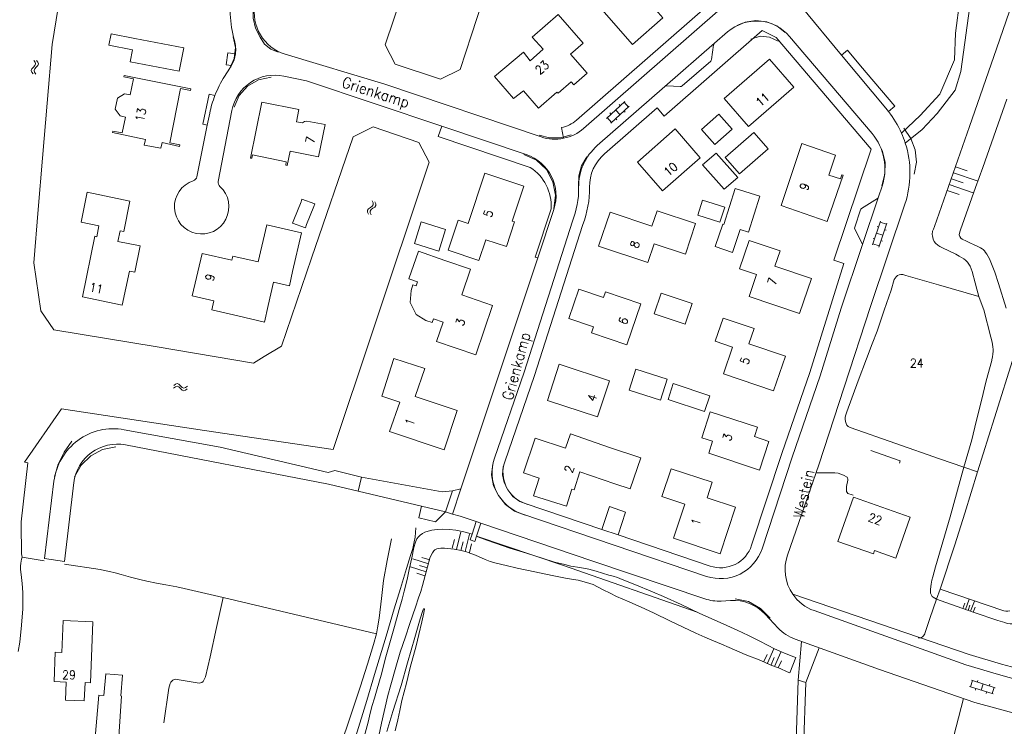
# Model space of a CAD drawing. Header units: metres. Extents: x 189705 to 199106, y 581686 to 588448.
# Tile 473 of 555: x 197598 to 197779, y 585615 to 585745. Entities that reach past the tile are written whole.
import ezdxf

# ---------------------------------------------------------------- set-up
doc = ezdxf.new("R2010")
doc.units = ezdxf.units.M
doc.layers.add('B-WA-OG-GBKN-G', color=7, linetype='Continuous', lineweight=18)
doc.styles.add('Style-STANDARD', font='STANDARD.shx')

msp = doc.modelspace()

# ---------------------------------------------------------------- linework, layer by layer
at = {"layer": 'B-WA-OG-GBKN-G'}
for p, q in [((197600.325, 585735.936), (197600.047, 585735.637)), ((197600.602, 585736.245), (197600.325, 585735.936)), ((197600.375, 585737.185), (197600.626, 585736.863)), ((197600.822, 585735.916), (197600.545, 585735.615)), ((197600.72, 585736.549), (197600.602, 585736.245)), ((197600.626, 585736.863), (197600.72, 585736.549)), ((197601.098, 585736.215), (197600.822, 585735.916)), ((197600.872, 585737.163), (197601.124, 585736.843)), ((197601.22, 585736.531), (197601.098, 585736.215)), ((197601.124, 585736.843), (197601.22, 585736.531)), ((197600.047, 585735.637), (197599.925, 585735.332)), ((197599.925, 585735.332), (197600.023, 585735.009)), ((197600.023, 585735.009), (197600.275, 585734.687)), ((197600.545, 585735.615), (197600.423, 585735.31)), ((197600.423, 585735.31), (197600.519, 585734.987)), ((197600.519, 585734.987), (197600.771, 585734.665)), ((197705.486, 585726.532), (197708.883, 585729.634)), ((197706.295, 585725.646), (197709.692, 585728.748)), ((197707.831, 585729.08), (197708.034, 585728.859)), ((197708.735, 585729.499), (197709.544, 585728.613)), ((197706.134, 585727.531), (197706.337, 585727.309)), ((197707.184, 585728.083), (197707.994, 585727.197)), ((197708.769, 585727.905), (197708.971, 585727.684)), ((197705.634, 585726.667), (197706.443, 585725.781)), ((197707.22, 585726.49), (197707.422, 585726.269)), ((197769.19, 585716.568), (197773.567, 585715.088)), ((197769.56, 585717.663), (197771.749, 585716.923)), ((197768.45, 585714.38), (197772.827, 585712.9)), ((197768.82, 585715.474), (197771.009, 585714.734)), ((197768.08, 585713.285), (197770.269, 585712.545)), ((197662.49, 585711.378), (197662.663, 585711.01)), ((197662.686, 585710.682), (197662.504, 585710.411)), ((197662.663, 585711.01), (197662.686, 585710.682)), ((197662.969, 585711.248), (197663.145, 585710.88)), ((197663.145, 585710.88), (197663.17, 585710.554)), ((197661.829, 585709.941), (197661.643, 585709.67)), ((197661.643, 585709.67), (197661.667, 585709.333)), ((197661.667, 585709.333), (197661.842, 585708.964)), ((197662.166, 585710.171), (197661.829, 585709.941)), ((197662.31, 585709.81), (197662.124, 585709.538)), ((197662.124, 585709.538), (197662.146, 585709.203)), ((197662.146, 585709.203), (197662.321, 585708.833)), ((197662.504, 585710.411), (197662.166, 585710.171)), ((197662.646, 585710.042), (197662.31, 585709.81)), ((197662.981, 585710.273), (197662.646, 585710.042)), ((197663.17, 585710.554), (197662.981, 585710.273)), ((197754.357, 585703.321), (197755.833, 585707.677)), ((197755.493, 585702.936), (197756.97, 585707.292)), ((197755.769, 585707.488), (197756.906, 585707.103)), ((197755.095, 585705.499), (197756.232, 585705.114)), ((197755.18, 585706.685), (197755.464, 585706.588)), ((197756.569, 585706.108), (197756.853, 585706.012)), ((197754.421, 585703.51), (197755.557, 585703.125)), ((197754.442, 585704.508), (197754.726, 585704.412)), ((197755.895, 585704.121), (197756.179, 585704.025)), ((197626.05, 585677.032), (197626.374, 585677.279)), ((197626.077, 585677.528), (197626.399, 585677.778)), ((197626.374, 585677.279), (197626.69, 585677.371)), ((197626.399, 585677.778), (197626.713, 585677.871)), ((197626.69, 585677.371), (197626.992, 585677.25)), ((197626.713, 585677.871), (197627.027, 585677.745)), ((197626.992, 585677.25), (197627.299, 585676.97)), ((197627.027, 585677.745), (197627.323, 585677.466)), ((197627.299, 585676.97), (197627.594, 585676.689)), ((197627.323, 585677.466), (197627.621, 585677.187)), ((197627.594, 585676.689), (197627.899, 585676.564)), ((197627.621, 585677.187), (197627.926, 585677.062)), ((197627.899, 585676.564), (197628.223, 585676.658)), ((197627.926, 585677.062), (197628.249, 585677.154)), ((197628.223, 585676.658), (197628.547, 585676.907)), ((197628.249, 585677.154), (197628.574, 585677.403)), ((197677.205, 585647.667), (197677.594, 585649.246)), ((197677.995, 585647.473), (197678.773, 585650.63)), ((197679.573, 585647.083), (197680.351, 585650.241)), ((197678.784, 585647.278), (197679.173, 585648.857)), ((197680.363, 585646.889), (197680.752, 585648.468)), ((197672.854, 585644.786), (197669.96, 585645.69)), ((197673.08, 585645.509), (197671.633, 585645.962)), ((197672.402, 585643.338), (197669.507, 585644.243)), ((197672.628, 585644.062), (197671.181, 585644.514)), ((197672.176, 585642.615), (197670.728, 585643.067)), ((197771.412, 585636.44), (197772.113, 585638.327)), ((197770.941, 585636.615), (197771.291, 585637.559)), ((197771.884, 585636.265), (197772.234, 585637.208)), ((197772.356, 585636.09), (197773.056, 585637.976)), ((197772.827, 585635.915), (197773.178, 585636.858)), ((197734.422, 585626.853), (197734.997, 585628.163)), ((197735.076, 585626.566), (197736.227, 585629.184)), ((197735.731, 585626.278), (197736.306, 585627.587)), ((197736.386, 585625.99), (197737.536, 585628.609)), ((197737.04, 585625.703), (197737.616, 585627.012)), ((197772.129, 585622.314), (197776.514, 585620.924)), ((197772.682, 585623.397), (197772.32, 585622.254)), ((197772.491, 585623.458), (197776.876, 585622.068)), ((197773.68, 585623.396), (197773.59, 585623.11)), ((197774.684, 585622.763), (197774.321, 585621.619)), ((197775.871, 585622.702), (197775.78, 585622.416)), ((197776.686, 585622.129), (197776.323, 585620.985)), ((197773.322, 585621.936), (197773.232, 585621.65)), ((197775.322, 585621.302), (197775.232, 585621.016))]:
    msp.add_line(p, q, dxfattribs=at)
at = {"layer": 'B-WA-OG-GBKN-G', "flags": 128}
for points in [[(197671.19, 585758.76), (197664.86, 585740), (197666.74, 585736.49), (197675.04, 585733.72), (197678.63, 585735.48), (197680.76, 585741.89), (197683.75, 585751.12), (197698.61, 585764.93), (197712.04, 585777.39), (197716.07, 585791.82), (197721.57, 585811.34), (197705.452, 585815.729)], [(197759.671, 585723.839), (197763.085, 585727.092), (197766.699, 585730.963), (197769.415, 585737.281), (197769.599, 585742.164), (197770.401, 585748.345), (197772.117, 585753.294), (197774.384, 585759.588), (197781.835, 585769.402), (197783.215, 585773.123), (197783.086, 585779.779), (197783.781, 585784.334), (197787.681, 585792.507), (197787.842, 585795.141), (197784.881, 585799.809), (197777.107, 585805.71), (197771.816, 585807.727), (197768.334, 585809.063)], [(197600.386, 585700.003), (197601.195, 585709.81), (197602.005, 585719.237), (197602.865, 585729.298), (197603.776, 585740.071), (197605.5, 585751.098), (197606.869, 585760.118), (197608.643, 585771.551), (197610.392, 585782.807), (197611.86, 585791.74)], [(197791.85, 585780.823), (197786.901, 585766.975), (197781.901, 585753.178), (197777.079, 585739.28), (197772.181, 585725.025)], [(197781.678, 585765.686), (197777.087, 585759.885), (197775.998, 585757.153), (197774.141, 585752.978), (197772.487, 585748.95), (197770.586, 585735.11), (197769.499, 585731.734), (197766.219, 585727.457), (197763.444, 585724.51), (197760.371, 585722.004)], [(197715.87, 585744.99), (197710.26, 585740.08), (197703.36, 585747.99), (197708.989, 585752.892), (197715.87, 585744.99)], [(197641.92, 585741.41), (197641.083, 585743.082), (197640.649, 585744.9), (197640.64, 585746.77)], [(197725.127, 585748.134), (197700.008, 585726.203)], [(197748.658, 585738.143), (197741.355, 585746.93)], [(197690.25, 585731.61), (197693.03, 585728.38), (197696.42, 585731.34), (197696.62, 585731.14), (197699.03, 585733.24), (197699.49, 585732.72), (197701.95, 585734.83), (197698.914, 585738.304), (197701.25, 585740.345), (197696.64, 585745.62), (197691.89, 585741.46), (197693.866, 585739.209), (197691.478, 585737.113)], [(197701.323, 585724.696), (197726.442, 585746.627)], [(197729.17, 585743.4), (197730.986, 585744.203), (197732.95, 585744.493), (197734.92, 585744.25), (197736.754, 585743.49), (197738.32, 585742.27)], [(197618.513, 585739.113), (197614.17, 585739.951), (197614.577, 585742.058), (197618.92, 585741.22)], [(197637, 585741.47), (197637.408, 585739.521), (197637.187, 585737.542), (197636.36, 585735.73)], [(197645.27, 585738.69), (197643.899, 585739.249), (197642.749, 585740.183), (197641.92, 585741.41)], [(197732.164, 585648.198), (197737.723, 585665.029), (197742.862, 585679.904), (197749.068, 585699.939), (197747.258, 585700.5), (197754.086, 585720.874), (197736.671, 585741.363), (197734.077, 585742.642), (197716.117, 585726.961), (197714.802, 585728.467), (197705.142, 585720.034)], [(197725.331, 585740.315), (197727.752, 585742.429)], [(197732.04, 585741.1), (197733.707, 585741.598), (197735.441, 585741.466), (197737.013, 585740.72)], [(197739.109, 585741.583), (197754.256, 585723.762)], [(197618.92, 585741.22), (197627.9, 585739.45), (197627.08, 585735.17), (197618.09, 585736.92), (197618.513, 585739.113)], [(197716.249, 585732.386), (197725.331, 585740.315)], [(197724.808, 585737.367), (197725.164, 585740.005)], [(197637.397, 585738.364), (197635.998, 585738.556), (197635.698, 585736.374), (197636.681, 585736.238)], [(197646.542, 585738.309), (197664.826, 585732.825), (197693.503, 585723.143)], [(197690.25, 585731.61), (197688.458, 585730.206), (197684.955, 585734.215), (197690.279, 585738.704), (197691.478, 585737.113)], [(197748.658, 585738.143), (197749.736, 585739.039), (197752.147, 585736.176), (197758.473, 585728.779), (197757.269, 585727.778)], [(197757.071, 585728.02), (197748.658, 585738.143)], [(197719.398, 585732.48), (197724.641, 585737.058)], [(197739.9, 585732.267), (197735.416, 585737.393), (197727.124, 585730.182), (197731.604, 585725.029), (197739.9, 585732.267)], [(197629.18, 585731.95), (197629.12, 585731.66), (197627.29, 585732.02), (197625.33, 585722.03), (197627.18, 585721.71), (197627.1, 585721.39), (197623.96, 585722.11), (197623.72, 585721.07), (197620.66, 585721.65), (197620.88, 585722.68), (197614.84, 585723.92), (197614.9, 585724.21), (197616.63, 585723.86), (197617.22, 585726.77), (197616.21, 585726.98), (197615.31, 585728.23), (197615.73, 585730.26), (197617.05, 585731.07), (197618.06, 585730.86), (197618.66, 585733.78), (197616.94, 585734.13), (197617, 585734.42), (197629.18, 585731.95)], [(197636.36, 585735.73), (197635.416, 585734.25)], [(197637.14, 585728.6), (197638.066, 585730.739), (197639.621, 585732.476), (197641.644, 585733.632), (197643.93, 585734.09)], [(197675.273, 585725.098), (197650.461, 585733.395), (197646.257, 585734.286)], [(197703.827, 585721.54), (197716.249, 585732.386)], [(197716.609, 585732.508), (197719.038, 585732.358)], [(197632.234, 585725.289), (197631.39, 585725.473), (197632.588, 585730.967), (197633.636, 585730.738)], [(197653.85, 585725.41), (197650.53, 585726.05), (197650.07, 585725.96), (197649.72, 585725.69), (197648.61, 585725.92), (197649.05, 585728.18), (197642.24, 585729.53), (197640.14, 585719.26), (197640.42, 585719.21), (197640.55, 585719.83), (197646.74, 585718.59), (197646.62, 585717.97), (197646.9, 585717.92), (197647.43, 585720.53), (197652.62, 585719.49), (197653.85, 585725.41)], [(197778.898, 585691.717), (197777.474, 585696.24), (197776.788, 585698.297), (197776.203, 585699.873), (197775.806, 585700.795), (197775.364, 585701.6), (197775.115, 585701.942), (197774.907, 585702.21), (197774.78, 585702.337), (197774.652, 585702.489), (197774.475, 585702.591), (197774.195, 585702.769), (197773.687, 585703.023), (197773.026, 585703.328), (197772.213, 585703.683), (197771.349, 585704.115), (197771.045, 585704.242), (197770.816, 585704.369), (197770.587, 585704.572), (197770.358, 585704.877), (197770.282, 585705.157), (197770.358, 585705.716), (197770.485, 585706.097), (197773.277, 585713.846), (197774.597, 585717.505), (197778.987, 585730.057)], [(197632.234, 585725.289), (197632.678, 585727.477)], [(197636.742, 585727.965), (197634.25, 585714.956)], [(197725.419, 585721.755), (197722.975, 585724.487), (197726.111, 585727.293), (197728.556, 585724.56), (197725.419, 585721.755)], [(197630.314, 585715.835), (197632.234, 585725.289)], [(197691.53, 585717.553), (197674.638, 585723.202), (197675.273, 585725.098)], [(197675.273, 585725.098), (197690.785, 585719.911)], [(197598.06, 585652.49), (197599.26, 585663.31), (197598.66, 585663.45), (197605.44, 585673.25), (197631.72, 585669.29), (197655.36, 585665.77), (197662.54, 585687.39), (197672.94, 585718.48), (197671.09, 585722.13), (197662.71, 585724.97), (197658.98, 585723.13), (197651.35, 585700.9), (197645.87, 585684.75), (197642.68, 585682.84), (197640.74, 585681.65), (197623.05, 585684.61), (197604.07, 585687.73)], [(197699.04, 585723.51), (197697.094, 585722.994), (197695.081, 585722.984), (197693.13, 585723.48)], [(197697.241, 585724.84), (197697.634, 585722.879)], [(197722.735, 585719.295), (197718.135, 585724.595), (197711.181, 585718.525), (197715.786, 585713.235), (197722.735, 585719.295)], [(197735.187, 585720.919), (197732.567, 585723.929), (197727.296, 585719.333), (197729.912, 585716.333), (197735.187, 585720.919)], [(197760.11, 585724.71), (197761.412, 585722.873), (197762.194, 585720.761), (197762.401, 585718.519), (197762.02, 585716.3)], [(197772.181, 585725.025), (197765.734, 585706.706), (197765.531, 585706.198), (197765.379, 585705.817), (197765.328, 585705.207), (197765.354, 585704.978), (197765.405, 585704.699), (197765.481, 585704.343), (197765.638, 585703.961), (197765.913, 585703.657), (197766.32, 585703.301), (197766.726, 585703.047), (197767.209, 585702.793), (197769.648, 585701.599), (197770.233, 585701.269), (197770.662, 585701.02), (197771.122, 585700.787), (197771.427, 585700.507), (197771.808, 585700.177), (197772.266, 585699.389), (197772.622, 585698.449), (197773.181, 585696.341), (197773.486, 585695.197), (197773.893, 585693.876)], [(197748.99, 585716.1), (197746.02, 585707.61), (197737.58, 585710.57), (197741.4, 585721.91), (197747.53, 585719.81), (197746.34, 585716.09), (197748.45, 585715.42), (197748.7, 585716.19), (197748.99, 585716.1)], [(197755.12, 585722.57), (197756.136, 585720.618), (197756.645, 585718.477), (197756.616, 585716.277), (197756.05, 585714.15)], [(197690.36, 585719.92), (197692.641, 585718.853), (197694.478, 585717.13), (197695.689, 585714.922), (197696.155, 585712.447), (197695.83, 585709.95)], [(197729.607, 585715.696), (197727.113, 585713.535), (197723.163, 585717.997), (197725.644, 585720.172), (197729.607, 585715.696)], [(197700.4, 585714.1), (197700.419, 585716.005), (197700.931, 585717.84), (197701.9, 585719.48)], [(197690.315, 585714.118), (197688.169, 585707.698), (197688.642, 585707.539), (197687.139, 585703.001), (197683.368, 585704.275), (197682.104, 585700.459), (197676.458, 585702.332), (197678.305, 585707.862), (197680.107, 585707.259), (197683.195, 585716.506), (197690.315, 585714.118)], [(197619.89, 585703.13), (197618.92, 585698.31), (197617.94, 585698.52), (197616.6, 585692.26), (197609.35, 585693.82), (197611.58, 585704.91), (197611.95, 585704.83), (197612.35, 585706.8), (197609.06, 585707.47), (197610.2, 585712.97), (197618.03, 585711.34), (197616.93, 585705.77), (197616.23, 585705.91), (197615.83, 585703.93), (197619.89, 585703.13)], [(197727.049, 585707.086), (197729.114, 585713.685), (197733.643, 585712.267), (197731.578, 585705.668), (197730.026, 585706.154)], [(197756.119, 585714.108), (197755.451, 585712.115)], [(197648.105, 585707.929), (197649.441, 585711.206)], [(197649.441, 585711.206), (197649.617, 585711.707), (197651.976, 585710.881), (197651.8, 585710.38)], [(197726.342, 585707.481), (197722.254, 585708.792), (197723.139, 585711.554), (197727.228, 585710.243), (197726.342, 585707.481)], [(197738.743, 585646.362), (197744.468, 585662.945), (197749.124, 585677.213), (197753.985, 585692.018), (197760.29, 585710.782)], [(197755.246, 585711.852), (197752.355, 585710.009)], [(197755.451, 585712.115), (197752.458, 585703.185)], [(197651.8, 585710.38), (197650.459, 585707.09)], [(197692.891, 585700.931), (197692.417, 585701.089), (197695.365, 585709.958)], [(197695.839, 585709.8), (197692.891, 585700.931)], [(197721.88, 585707.223), (197719.992, 585701.598), (197714.262, 585703.521), (197713.108, 585700.084), (197704.074, 585703.119), (197706.161, 585709.328), (197713.839, 585706.748), (197714.797, 585709.601), (197721.88, 585707.223)], [(197752.15, 585709.747), (197751.095, 585706.6)], [(197637.845, 585690.302), (197633.082, 585691.408), (197633.46, 585693.035), (197629.466, 585693.962), (197631.267, 585701.761), (197636.73, 585700.5), (197636.908, 585701.269), (197641.601, 585700.185), (197643.175, 585707.001), (197649.514, 585705.537), (197647.863, 585698.426)], [(197650.459, 585707.09), (197650.237, 585706.468), (197647.883, 585707.307), (197648.105, 585707.929)], [(197674.747, 585702.189), (197670.247, 585703.585), (197671.478, 585707.551), (197675.977, 585706.155), (197674.747, 585702.189)], [(197684.942, 585664.168), (197690.372, 585680), (197699.244, 585707.659)], [(197701.153, 585707.046), (197701.101, 585706.91), (197692.271, 585679.37), (197686.834, 585663.519)], [(197727.049, 585707.086), (197726.872, 585707.147), (197725.473, 585703.035), (197728.657, 585701.91), (197730.026, 585706.154)], [(197751.121, 585706.22), (197752.432, 585703.565)], [(197743.12, 585697.14), (197740.95, 585690.75), (197731.7, 585693.85), (197733.04, 585697.89), (197729.91, 585698.93), (197731.68, 585704.11), (197737.37, 585702.23), (197736.41, 585699.39), (197743.12, 585697.14)], [(197675.553, 585689.123), (197673.745, 585689.743), (197673.509, 585689.055), (197672.326, 585689.46), (197670.602, 585690.578), (197669.445, 585692.769), (197669.631, 585694.933), (197669.993, 585695.988), (197670.57, 585695.791), (197670.838, 585696.572), (197669.252, 585697.116), (197670.975, 585702.144), (197675.831, 585700.48)], [(197752.458, 585703.185), (197748.616, 585691.72), (197744.763, 585679.282), (197739.617, 585664.389), (197734.064, 585647.571)], [(197601.646, 585691.202), (197600.386, 585700.003)], [(197675.831, 585700.48), (197680.564, 585698.869), (197678.933, 585694.143), (197684.608, 585692.199), (197681.508, 585683.124), (197674.333, 585685.567), (197675.553, 585689.123)], [(197692.891, 585700.931), (197678.8, 585658.539)], [(197647.863, 585698.426), (197647.296, 585695.823), (197644.407, 585696.453)], [(197644.407, 585696.453), (197643.419, 585692.2)], [(197771.109, 585662.523), (197766.663, 585664.047), (197758.66, 585666.892), (197750.251, 585669.812), (197749.889, 585670), (197749.644, 585670.217), (197749.488, 585670.524), (197749.361, 585670.905), (197749.336, 585671.337), (197749.345, 585671.649), (197749.412, 585671.972), (197749.64, 585672.709), (197751.721, 585678.375), (197753.27, 585682.415), (197754.31, 585685.159), (197755.198, 585687.522), (197756.493, 585691.333), (197757.762, 585695.043), (197758.345, 585696.974), (197758.489, 585697.212), (197758.701, 585697.457), (197758.961, 585697.709), (197759.228, 585697.851), (197759.564, 585697.914), (197759.92, 585697.863), (197760.454, 585697.686), (197766.475, 585696.009), (197773.893, 585693.876)], [(197711.82, 585692.49), (197709.26, 585685.01), (197702.78, 585687.21), (197703.14, 585688.27), (197698.6, 585689.82), (197700.44, 585695.22), (197704.97, 585693.65), (197705.34, 585694.71), (197711.82, 585692.49)], [(197721.26, 585692.56), (197719.97, 585688.77), (197714.28, 585690.69), (197715.57, 585694.49), (197721.26, 585692.56)], [(197773.893, 585693.876), (197774.453, 585692.199), (197774.758, 585691.412), (197776.08, 585686.407), (197776.309, 585685.467), (197776.367, 585685.066), (197776.463, 585684.598), (197776.513, 585684.12), (197776.513, 585683.79), (197776.463, 585683.332), (197776.361, 585682.748), (197776.234, 585682.291), (197776.234, 585682.113), (197775.219, 585678.403), (197774.89, 585677.082), (197774.408, 585674.998), (197773.367, 585670.933), (197772.581, 585667.579)], [(197604.07, 585687.73), (197601.646, 585691.202)], [(197643.419, 585692.2), (197642.716, 585689.171), (197637.845, 585690.302)], [(197738.38, 585682.9), (197736.2, 585676.53), (197727, 585679.65), (197728.66, 585684.56), (197725.49, 585685.64), (197726.92, 585689.88), (197732.6, 585688), (197731.65, 585685.16), (197738.38, 585682.9)], [(197678.105, 585672.925), (197675.697, 585665.706), (197665.65, 585669.083), (197667.582, 585674.455), (197664.249, 585675.556), (197666.452, 585682.505), (197672.146, 585680.615), (197670.412, 585675.491), (197678.105, 585672.925)], [(197766.748, 585640.164), (197769.463, 585648.269), (197771.29, 585654.088), (197773.625, 585661.659), (197776.771, 585671.569), (197780.324, 585683.104)], [(197706.081, 585678.402), (197703.883, 585671.766), (197694.655, 585674.79), (197696.84, 585681.446), (197706.081, 585678.402)], [(197715.416, 585674.847), (197709.682, 585676.694), (197710.917, 585680.527), (197716.651, 585678.679), (197715.416, 585674.847)], [(197724.46, 585675.64), (197723.52, 585672.77), (197716.83, 585674.97), (197717.73, 585677.87), (197724.46, 585675.64)], [(197735.34, 585667.24), (197733.61, 585662), (197724.29, 585665.09), (197725, 585667.29), (197723, 585667.94), (197724.55, 585672.72), (197733.26, 585669.86), (197732.68, 585668.15), (197735.34, 585667.24)], [(197660.55, 585660.728), (197655.643, 585661.897), (197654.4, 585661.549), (197634.612, 585666.195), (197616.983, 585669.417)], [(197604.19, 585660.77), (197604.873, 585663.108), (197605.932, 585665.302), (197607.34, 585667.29)], [(197693.168, 585660.521), (197690.26, 585661.49), (197692.39, 585667.89), (197697.985, 585666.031)], [(197697.985, 585666.031), (197698.881, 585668.645), (197706.086, 585666.174)], [(197772.581, 585667.579), (197771.109, 585662.523)], [(197607.86, 585660.76), (197609.062, 585662.914), (197610.825, 585664.64), (197613.003, 585665.797), (197615.42, 585666.29)], [(197659.925, 585658.117), (197654.459, 585659.393), (197617.204, 585666.617)], [(197706.086, 585666.174), (197711.804, 585664.227), (197709.873, 585658.557), (197707.034, 585659.509)], [(197754.035, 585665.595), (197759.427, 585663.698), (197759.287, 585663.297)], [(197685.71, 585657.33), (197684.793, 585659.128), (197684.423, 585661.112), (197684.63, 585663.12)], [(197687.405, 585658.395), (197686.711, 585659.705), (197686.424, 585661.159), (197686.57, 585662.634)], [(197729.22, 585655.2), (197726.38, 585646.65), (197717.84, 585649.5), (197719.92, 585655.76), (197715.65, 585657.18), (197717.4, 585662.26), (197724.92, 585659.77), (197723.99, 585656.91), (197729.22, 585655.2)], [(197771.109, 585662.523), (197768.598, 585653.427), (197765.933, 585644.28), (197765.426, 585642.4), (197765.248, 585641.815), (197765.096, 585641.053), (197765.071, 585640.672), (197764.995, 585640.113), (197764.969, 585639.706), (197764.989, 585639.591), (197765.02, 585639.427), (197765.147, 585639.071), (197765.318, 585638.835), (197765.496, 585638.701), (197765.763, 585638.515), (197766.113, 585638.335)], [(197773.625, 585661.659), (197771.109, 585662.523)], [(197660.55, 585660.728), (197659.925, 585658.117)], [(197677.249, 585658.174), (197675.327, 585658.024), (197660.55, 585660.728)], [(197699.153, 585658.526), (197698.157, 585655.358), (197692.139, 585657.25), (197693.168, 585660.521)], [(197700.648, 585661.665), (197699.56, 585658.39), (197699.153, 585658.526)], [(197707.034, 585659.509), (197700.648, 585661.665)], [(197744.12, 585661.529), (197747.459, 585661.529), (197748.043, 585661.428), (197748.542, 585661.279), (197749.009, 585661.072), (197749.67, 585660.691), (197749.787, 585660.546), (197749.841, 585660.374), (197749.848, 585660.183), (197749.594, 585659.014), (197749.547, 585658.672), (197749.543, 585658.328), (197749.594, 585658.074), (197749.696, 585657.871), (197749.828, 585657.731), (197750.026, 585657.642), (197750.433, 585657.541), (197750.788, 585657.414)], [(197607.735, 585659.695), (197606.04, 585645.23), (197602.34, 585645.77), (197604.088, 585659.943)], [(197677.249, 585658.174), (197675.984, 585654.369)], [(197677.249, 585658.174), (197678.8, 585658.539)], [(197678.8, 585658.539), (197677.272, 585653.941)], [(197691.066, 585655.668), (197689.598, 585656.209), (197688.343, 585657.143), (197687.405, 585658.395)], [(197671.554, 585655.403), (197659.925, 585658.117)], [(197690.56, 585653.73), (197688.627, 585654.46), (197686.968, 585655.691), (197685.71, 585657.33)], [(197761.276, 585653.379), (197758.657, 585645.867), (197754.74, 585647.233), (197754.525, 585646.617), (197748.009, 585648.888), (197750.84, 585657.007), (197761.276, 585653.379)], [(197671.554, 585655.403), (197671.045, 585653.223), (197674.117, 585652.506), (197675.984, 585654.369)], [(197675.984, 585654.369), (197671.554, 585655.403)], [(197690.585, 585655.889), (197704.647, 585651.098)], [(197704.647, 585651.098), (197706.073, 585655.295), (197708.977, 585654.299), (197707.633, 585650.144), (197704.647, 585651.098)], [(197675.984, 585654.369), (197677.272, 585653.941)], [(197677.272, 585653.941), (197678.653, 585653.54), (197681.603, 585652.54)], [(197723.902, 585642.501), (197689.944, 585653.995)], [(197766.113, 585638.335), (197769.695, 585637.039), (197772.998, 585635.871), (197777.343, 585634.398), (197778.638, 585634.017), (197779.086, 585633.879), (197779.604, 585633.814), (197780.036, 585633.763), (197780.722, 585633.788), (197781.255, 585633.916), (197781.636, 585634.093), (197782.195, 585634.525), (197782.919, 585635.794), (197783.21, 585636.66), (197783.438, 585637.529), (197783.641, 585638.464), (197784.809, 585642.097), (197785.697, 585644.74), (197786.737, 585647.662), (197787.575, 585650.177), (197788.641, 585653.48)], [(197597.514, 585628.709), (197597.818, 585630.437), (197598.147, 585633.537), (197598.375, 585636.535), (197598.374, 585639.533), (197598.246, 585641.184), (197598.042, 585642.861), (197597.941, 585643.75), (197597.915, 585644.386), (197597.991, 585644.894), (197598.143, 585645.631), (197598.245, 585646.037), (197598.143, 585646.622), (197598.117, 585648.4), (197598.065, 585650.306), (197598.06, 585652.49)], [(197679.331, 585650.672), (197677.883, 585650.951), (197676.714, 585651.129), (197675.368, 585651.154), (197674.402, 585651.103), (197673.437, 585650.976), (197672.777, 585650.798), (197672.167, 585650.594), (197671.71, 585650.366), (197671.304, 585650.035), (197670.999, 585649.73), (197670.719, 585649.375), (197670.44, 585648.765), (197670.161, 585647.774), (197669.755, 585645.894), (197669.299, 585643.785), (197668.893, 585641.93), (197668.36, 585639.77), (197667.98, 585638.297), (197667.447, 585636.442), (197666.584, 585633.291), (197665.036, 585627.727), (197664.123, 585624.348), (197663.387, 585621.883), (197662.905, 585620.181), (197662.474, 585618.783), (197662.144, 585617.411), (197661.738, 585615.734), (197661.053, 585613.041)], [(197669.527, 585646.351), (197669.933, 585647.596), (197670.161, 585648.536), (197670.364, 585649.68), (197670.516, 585651.382)], [(197680.827, 585650.252), (197681.603, 585652.54)], [(197682.456, 585652.25), (197681.603, 585652.54)], [(197682.456, 585652.25), (197681.657, 585649.896)], [(197682.456, 585652.25), (197702.994, 585645.282), (197723.542, 585638.378)], [(197656.735, 585611.592), (197658.435, 585616.674), (197659.247, 585619.062), (197660.313, 585622.162), (197661.658, 585626.38), (197662.724, 585630.013), (197663.282, 585631.97), (197663.485, 585633.088), (197663.764, 585634.841), (197664.22, 585638.423), (197664.574, 585641.726), (197665.234, 585645.436), (197666.02, 585649.374)], [(197680.827, 585650.252), (197680.677, 585650.316), (197679.331, 585650.672)], [(197681.657, 585649.896), (197681.318, 585648.897), (197680.465, 585649.186), (197680.827, 585650.252)], [(197740.301, 585627.61), (197739.875, 585627.762), (197738.503, 585628.295), (197737.334, 585628.778), (197736.343, 585629.235), (197735.175, 585629.819), (197733.548, 585630.657), (197731.592, 585631.623), (197729.509, 585632.613), (197726.409, 585634.01), (197722.674, 585635.712), (197719.193, 585637.338), (197715.967, 585638.786), (197713.985, 585639.675), (197710.733, 585640.995), (197708.395, 585641.935), (197707.557, 585642.265), (197706.769, 585642.519), (197705.931, 585642.748), (197703.644, 585643.484), (197702.272, 585643.814), (197700.596, 585644.119), (197698.97, 585644.373), (197697.852, 585644.652), (197695.997, 585645.109), (197693.685, 585645.846), (197690.84, 585646.76), (197687.74, 585647.675), (197683.574, 585649.148), (197681.922, 585649.783), (197681.657, 585649.896)], [(197681.658, 585649.901), (197697.6, 585644.48), (197722.16, 585635.94)], [(197707.633, 585650.144), (197724.544, 585644.396)], [(197671.028, 585638.551), (197671.459, 585639.745), (197671.738, 585640.838), (197671.992, 585641.727), (197672.677, 585644.243), (197673.109, 585645.818), (197673.318, 585646.371), (197673.565, 585646.834), (197673.794, 585647.165), (197674.023, 585647.368), (197674.353, 585647.546), (197674.658, 585647.622), (197675.103, 585647.676), (197675.75, 585647.698), (197677.528, 585647.495), (197678.849, 585647.267), (197679.815, 585646.988), (197680.424, 585646.784), (197681.161, 585646.505), (197682.025, 585646.149), (197683.219, 585645.616), (197684.185, 585645.26), (197685.277, 585644.93), (197687.081, 585644.499), (197689.088, 585644.016), (197692.34, 585643.356), (197695.541, 585642.67), (197698.31, 585642.137), (197700.342, 585641.782), (197701.816, 585641.401), (197703.061, 585640.994), (197703.874, 585640.588), (197704.916, 585640.054), (197706.161, 585639.394), (197707.355, 585638.835), (197709.692, 585637.845), (197712.563, 585636.524), (197714.24, 585635.762), (197717.162, 585634.365), (197721.888, 585632.104)], [(197598.245, 585646.037), (197602.284, 585645.352)], [(197669.527, 585646.351), (197668.816, 585643.937), (197667.725, 585640.304), (197666.507, 585636.518), (197665.06, 585631.538), (197662.954, 585624.474), (197661.508, 585619.748), (197659.529, 585613.193)], [(197605.993, 585644.768), (197612.573, 585643.778), (197613.386, 585643.575), (197614.275, 585643.422), (197615.342, 585643.143), (197616.435, 585642.864), (197618.137, 585642.356), (197619.839, 585641.949), (197621.16, 585641.645), (197622.888, 585641.238), (197624.59, 585640.934), (197626.622, 585640.578), (197627.994, 585640.248), (197635.133, 585638.597)], [(197766.748, 585640.164), (197766.113, 585638.335)], [(197779.527, 585636.202), (197779.187, 585636.095), (197778.816, 585636.1), (197778.485, 585636.202), (197766.748, 585640.164)], [(197635.133, 585638.597), (197633.915, 585633.109), (197632.749, 585627.723), (197631.886, 585624.039), (197631.658, 585623.556), (197631.452, 585623.213), (197631.205, 585623.037), (197630.961, 585622.944), (197630.718, 585622.921), (197626.704, 585623.606), (197626.425, 585623.631), (197626.17, 585623.581), (197625.917, 585623.453), (197625.699, 585623.29), (197625.51, 585623.072), (197625.409, 585622.818), (197625.29, 585622.434), (197625.155, 585622.005), (197624.271, 585615.609)], [(197635.133, 585638.597), (197663.282, 585631.97)], [(197671.028, 585638.551), (197670.47, 585636.874), (197669.429, 585633.851), (197668.617, 585631.437), (197667.653, 585628.566), (197666.841, 585625.872), (197665.902, 585622.62), (197665.369, 585620.613), (197664.202, 585615.557), (197663.746, 585613.27)], [(197729.15, 585638.4), (197731.608, 585637.861), (197733.807, 585636.636), (197735.56, 585634.83)], [(197739.692, 585639.251), (197772.115, 585628.177), (197778.009, 585626.399), (197780.751, 585625.635)], [(197766.113, 585638.335), (197764.895, 585634.752), (197764.032, 585632.186), (197763.949, 585631.934), (197763.854, 585631.754), (197763.727, 585631.576), (197763.55, 585631.398), (197763.336, 585631.285), (197763.092, 585631.245), (197762.737, 585631.245)], [(197665.168, 585614.058), (197666.284, 585617.691), (197667.832, 585622.468), (197669, 585626.609), (197670.344, 585631.259), (197671.334, 585634.74), (197671.816, 585636.265), (197671.881, 585636.44), (197671.924, 585636.521), (197671.981, 585636.553), (197672.04, 585636.55), (197672.075, 585636.516), (197672.086, 585636.43)], [(197726.587, 585637.976), (197728.29, 585638.082)], [(197672.086, 585636.43), (197672.07, 585636.239), (197671.994, 585635.782), (197671.614, 585634.13), (197671.081, 585631.818), (197670.574, 585629.735), (197669.483, 585625.771), (197668.772, 585622.925), (197667.96, 585619.724), (197667.555, 585617.869), (197667.225, 585616.192), (197666.692, 585614.134)], [(197734.621, 585635.57), (197737.006, 585633.028)], [(197743.618, 585636.216), (197771.502, 585626.273), (197777.452, 585624.478), (197797.914, 585618.773), (197815.825, 585615.256), (197835.576, 585612.314), (197835.604, 585612.31)], [(197611.24, 585634.19), (197610.81, 585622.99), (197609.79, 585623.03), (197609.65, 585619.65), (197606.18, 585619.78), (197606.3, 585623.1), (197604.1, 585623.19), (197604.32, 585628.57), (197605.52, 585628.52), (197605.76, 585634.4), (197611.24, 585634.19)], [(197739.142, 585624.775), (197738.707, 585624.992), (197737.386, 585625.576), (197735.582, 585626.288), (197733.854, 585627.075), (197730.984, 585628.193), (197728.062, 585629.463), (197726.639, 585630.072), (197725.14, 585630.682), (197723.59, 585631.342), (197721.888, 585632.104)], [(197740.135, 585630.972), (197755.614, 585625.408), (197773.139, 585619.378), (197796.55, 585612.989), (197815.861, 585609.162), (197833.08, 585606.727), (197836.122, 585606.446)], [(197741.335, 585630.541), (197740.679, 585623.47)], [(197742.084, 585623.027), (197744.536, 585629.39)], [(197740.301, 585627.61), (197739.142, 585624.775)], [(197616.753, 585608.948), (197611.342, 585609.422), (197612.331, 585620.711), (197613.258, 585620.63), (197613.608, 585624.627), (197616.667, 585624.359), (197616.334, 585620.553), (197616.502, 585620.538), (197615.973, 585613.128), (197617.047, 585613.051), (197616.753, 585608.948)], [(197750.473, 585500), (197751.079, 585504.424), (197752.035, 585510.001), (197752.548, 585514.646), (197752.547, 585518.074), (197751.812, 585522.199), (197751.809, 585525.146), (197751.722, 585528.489), (197750.939, 585531.283), (197748.843, 585535.003), (197745.901, 585539.986), (197741.915, 585546.064), (197738.186, 585552.906), (197736.081, 585558.028), (197735.081, 585563.486), (197734.737, 585569.806), (197735.232, 585576.986), (197737.179, 585586.158), (197739.241, 585595.812), (197741.071, 585603.993), (197741.692, 585610.89), (197742.084, 585623.027)], [(197740.679, 585623.47), (197740.26, 585610.541)], [(197740.679, 585623.47), (197742.084, 585623.027)], [(197771.073, 585620.067), (197765.669, 585599.309), (197761.432, 585583.53), (197761.051, 585582.107), (197760.848, 585580.938), (197760.747, 585580.557), (197760.679, 585580.225), (197760.646, 585579.897), (197760.722, 585579.465), (197760.939, 585579.115), (197761.281, 585578.855), (197761.815, 585578.652), (197763.872, 585577.992), (197780.793, 585572.709), (197784.19, 585587.96)]]:
    msp.add_lwpolyline(points, dxfattribs=at)
at = {"layer": 'B-WA-OG-GBKN-G'}
for centre, radius, start, end in [((197656.422, 585746.427), 19.999, 168.27722, 196.18004), ((197648.838, 585745.971), 7.999, 168.87656, 253.31604), ((197733.013, 585736.402), 8.001, 40.36375, 131.11589), ((197631.431, 585739.182), 6.021, 352.19306, 16.12206), ((197725.657, 585739.939), 0.497, 130.95634, 172.42011), ((197631.445, 585739.185), 6.009, 330.62858, 352.14615), ((197631.524, 585739.141), 5.918, 324.80165, 330.62161), ((197724.309, 585737.437), 0.504, 311.23385, 351.98787), ((197652.212, 585723.53), 19.925, 147.45232, 158.79282), ((197644.6, 585726.458), 8.001, 78.04987, 169.14385), ((197716.58, 585732.002), 0.507, 86.68796, 130.75394), ((197719.071, 585732.852), 0.495, 266.13828, 311.30362), ((197652.37, 585723.463), 20.097, 158.77775, 168.47932), ((197750.449, 585722.4), 8.685, 38.25801, 40.32081), ((197743.265, 585716.537), 17.958, 23.99435, 38.75528), ((197696.072, 585730.703), 5.978, 281.27361, 311.1753), ((197696.066, 585730.716), 7.992, 281.31464, 311.13004), ((197746.638, 585717.285), 9.999, 341.47367, 40.37134), ((197743.189, 585716.501), 18.042, 17.76034, 24.00051), ((197696.061, 585730.717), 7.995, 251.33905, 281.34769), ((197710.4, 585714.009), 9.996, 131.11468, 180.80798), ((197743.24, 585716.516), 17.989, 341.411, 17.7619), ((197688.246, 585712.323), 8.001, 341.615, 71.5015), ((197710.408, 585714.006), 8.004, 131.14398, 180.79081), ((197686.815, 585710.406), 8.562, 356.99752, 56.58432), ((197631.203, 585710.323), 5, 108.17862, 47.80696), ((197629.328, 585716.026), 1.004, 288.25731, 349.00985), ((197635.233, 585714.769), 1.001, 169.20399, 227.81386), ((197684.406, 585713.647), 16.001, 338.02475, 0.79277), ((197684.385, 585713.65), 18.022, 338.50289, 0.78144), ((197754.975, 585712.275), 0.502, 302.66147, 341.468), ((197752.619, 585709.591), 0.495, 122.30435, 161.61335), ((197751.578, 585706.442), 0.508, 161.89565, 205.93263), ((197751.989, 585703.344), 0.495, 341.27838, 26.54989), ((197615.005, 585658.597), 10.999, 79.63881, 172.97089), ((197615.681, 585658.762), 8.001, 79.02842, 173.30646), ((197692.508, 585661.572), 7.999, 161.06156, 251.30455), ((197692.51, 585661.572), 6, 161.06931, 251.28927), ((197726.465, 585650.082), 8.003, 251.31734, 341.71349), ((197726.467, 585650.078), 5.999, 251.29853, 341.73529), ((197746.308, 585643.753), 8.002, 160.96972, 214.23329), ((197726.096, 585645.987), 8.026, 251.4486, 273.51004), ((197746.305, 585643.748), 7.997, 214.21946, 250.3688), ((197728.788, 585630.102), 7.996, 43.14815, 93.56769), ((197742.83, 585638.482), 7.979, 223.12264, 250.26121)]:
    msp.add_arc(centre, radius, start, end, dxfattribs=at)

# ---------------------------------------------------------------- texts
at = {"layer": 'B-WA-OG-GBKN-G', "style": 'Style-STANDARD'}
for s, height, rotation, p in [('23', 1.6, 41.06736, (197693.273, 585734.462)), ('Grienkamp', 2, 342.23568, (197656.763, 585732.327)), ('11', 1.6, 41.06736, (197733.751, 585728.563)), ('13', 1.6, 78.52152, (197620.568, 585725.831)), ('7', 1.6, 78.22937, (197651.818, 585721.777)), ('10', 1.6, 41.06736, (197716.858, 585715.783)), ('9', 1.6, 71.40202, (197742.419, 585713.19)), ('5', 1.6, 71.58317, (197684.379, 585708.218)), ('8', 1.6, 71.51067, (197711.302, 585702.556)), ('9', 1.6, 75.22728, (197633.335, 585696.552)), ('11', 1.6, 347.81316, (197610.467, 585694.859)), ('7', 1.6, 71.69193, (197736.528, 585695.788)), ('3', 1.6, 71.09394, (197679.242, 585688.319)), ('6', 1.6, 71.09394, (197709.15, 585688.551)), ('Grienkamp', 2, 74.75493, (197688.221, 585674.627)), ('5', 1.6, 71.27513, (197731.491, 585681.229)), ('4', 1.6, 71.69193, (197703.45, 585674.434)), ('1', 1.6, 70.31536, (197669.96, 585669.985)), ('3', 1.6, 71.99993, (197728.283, 585667.201)), ('2', 1.6, 71.63753, (197699.224, 585661.348)), ('Westein', 2, 77.64517, (197741.746, 585653.013)), ('1', 1.6, 71.63753, (197722.507, 585651.655)), ('22', 1.6, 340.85863, (197753.393, 585652.678)), ('29', 1.6, 359.77082, (197605.594, 585623.629))]:
    msp.add_text(s, height=height, rotation=rotation, dxfattribs=at).set_placement(p)
msp.add_text('24', height=1.6, dxfattribs=at).set_placement((197761.214, 585680.815))

doc.saveas('drawing.dxf')
